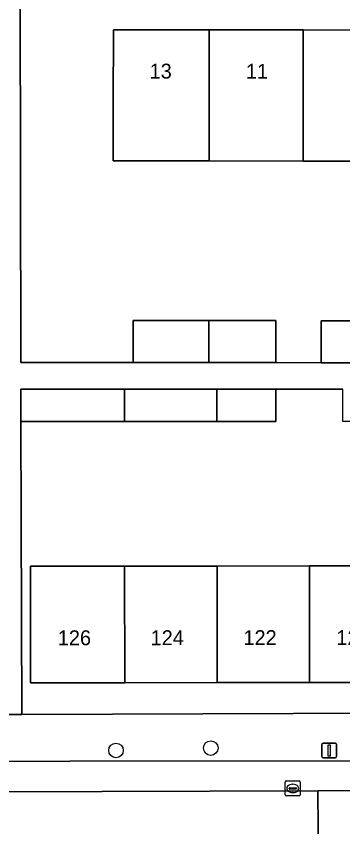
# Model space of a CAD drawing. Extents: x 160732 to 162107, y 387428 to 388479.
# Drawn here: x 161337.8 to 161359.8, y 388079.4 to 388133.8 of the extents above; entities that cross this region are included whole.
import ezdxf

# ---------------------------------------------------------------- set-up
doc = ezdxf.new("R2010")
doc.units = 0
for name, color, linetype in [('IMGEO_Boom', 7, 'Continuous'), ('IMGEO_Erf', 7, 'Continuous'), ('IMGEO_Kolk', 7, 'Continuous'), ('IMGEO_Lichtmast', 7, 'Continuous'), ('IMGEO_Pand', 7, 'Continuous'), ('IMGEO_Pand_nummerreeks', 7, 'Continuous'), ('IMGEO_Parkeervlak_open', 7, 'Continuous'), ('IMGEO_Rijbaan_lokaal_open', 7, 'Continuous'), ('IMGEO_Voetpad_open', 7, 'Continuous')]:
    doc.layers.add(name, color=color, linetype=linetype)

msp = doc.modelspace()

# ---------------------------------------------------------------- linework, layer by layer
at = {"layer": 'IMGEO_Boom'}
for centre in [(161350.912, 388084.636), (161344.546, 388084.476)]:
    msp.add_circle(centre, 0.489, dxfattribs=at)
at = {"layer": 'IMGEO_Erf'}
for points in [[(161386.202, 388135.464), (161364.137, 388135.422), (161338.101, 388135.372), (161338.148, 388110.533), (161345.7, 388110.533), (161345.7, 388113.348), (161350.783, 388113.348), (161355.291, 388113.348), (161355.291, 388110.533), (161358.339, 388110.516), (161358.339, 388113.331), (161363.422, 388113.331), (161367.93, 388113.331), (161367.93, 388110.516), (161370.977, 388110.499), (161370.977, 388113.314), (161376.06, 388113.314), (161380.568, 388113.314), (161380.568, 388110.499), (161383.787, 388110.499), (161383.822, 388113.314), (161388.776, 388113.253), (161388.833, 388124.015)], [(161388.833, 388124.015), (161383.834, 388124.022), (161382.394, 388124.024), (161376.075, 388124.032), (161369.756, 388124.041), (161363.437, 388124.049), (161357.118, 388124.058), (161350.798, 388124.066), (161344.358, 388124.075), (161344.363, 388127.881), (161344.37, 388132.88), (161350.81, 388132.871), (161357.13, 388132.863), (161363.449, 388132.854), (161369.768, 388132.846), (161376.087, 388132.837), (161382.406, 388132.829), (161388.614, 388132.82), (161388.529, 388133.614)], [(161388.707, 388106.181), (161384.817, 388106.24), (161384.855, 388108.699), (161379.898, 388108.741), (161379.898, 388106.571), (161376.155, 388106.571), (161372.198, 388106.571), (161372.198, 388108.741), (161367.698, 388108.741), (161367.698, 388106.571), (161363.741, 388106.571), (161359.784, 388106.571), (161359.784, 388108.741), (161355.284, 388108.741), (161355.284, 388106.571), (161351.327, 388106.571), (161345.12, 388106.571), (161338.148, 388106.571), (161338.221, 388086.886), (161386.887, 388087.066)], [(161388.705, 388089.069), (161382.38, 388089.063), (161376.173, 388089.057), (161369.966, 388089.051), (161363.759, 388089.045), (161357.552, 388089.038), (161351.345, 388089.032), (161345.138, 388089.026), (161338.81, 388089.02), (161338.806, 388094.02), (161338.803, 388096.846), (161345.13, 388096.852), (161351.337, 388096.858), (161357.544, 388096.864), (161363.751, 388096.87), (161369.958, 388096.877), (161376.165, 388096.883), (161382.372, 388096.889), (161383.699, 388096.89), (161388.698, 388096.895), (161388.707, 388106.181)]]:
    msp.add_lwpolyline(points, dxfattribs=at)
at = {"layer": 'IMGEO_Kolk'}
for p, q in [((161355.997, 388082.43), (161356.849, 388082.43)), ((161355.922, 388081.504), (161355.922, 388082.356)), ((161356.181, 388081.924), (161356.181, 388081.936)), ((161356.619, 388081.887), (161356.221, 388081.887)), ((161356.224, 388081.973), (161356.622, 388081.973)), ((161356.41, 388082.21), (161356.435, 388082.21)), ((161356.665, 388081.936), (161356.665, 388081.924)), ((161356.923, 388082.356), (161356.923, 388081.504)), ((161356.849, 388081.43), (161355.997, 388081.43)), ((161356.433, 388081.65), (161356.408, 388081.65))]:
    msp.add_line(p, q, dxfattribs=at)
for points in [[(161355.997, 388082.43), (161356.849, 388082.43)], [(161355.922, 388081.504), (161355.922, 388082.356)], [(161356.923, 388082.356), (161356.923, 388081.504)], [(161356.849, 388081.43), (161355.997, 388081.43)]]:
    msp.add_lwpolyline(points, dxfattribs=at)
for centre, radius, start, end in [((161355.999, 388082.354), 0.0765, 91.552, 178.448), ((161355.999, 388082.354), 0.0765, 91.552, 178.448), ((161356.847, 388082.354), 0.0765, 1.552, 88.448), ((161356.847, 388082.354), 0.0765, 1.552, 88.448), ((161356.221, 388081.933), 0.0403, 85.8775, 175.7526), ((161356.218, 388081.923), 0.0366, 178.938, 274.7102), ((161356.622, 388081.93), 0.043, 264.8664, 352.4533), ((161356.626, 388081.935), 0.0386, 1.7309, 96.639), ((161355.999, 388081.506), 0.0765, 181.552, 268.448), ((161355.999, 388081.506), 0.0765, 181.552, 268.448), ((161356.847, 388081.506), 0.0765, 271.552, 358.448), ((161356.847, 388081.506), 0.0765, 271.552, 358.448)]:
    msp.add_arc(centre, radius, start, end, dxfattribs=at)
for centre, major_axis, ratio, start_param, end_param in [((161356.409, 388081.93), (-0.387, 0.002), 0.722429, 4.712389, 7.853982), ((161356.434, 388081.93), (-0.39, 0.002), 0.717154, 1.570796, 4.712389)]:
    msp.add_ellipse(centre, major_axis=major_axis, ratio=ratio, start_param=start_param, end_param=end_param, dxfattribs=at)
at = {"layer": 'IMGEO_Lichtmast'}
for p, q in [((161358.375, 388084.077), (161358.375, 388084.877)), ((161358.375, 388084.877), (161358.375, 388084.077)), ((161358.475, 388084.977), (161359.265, 388084.977)), ((161359.265, 388084.977), (161358.475, 388084.977)), ((161359.365, 388084.877), (161359.365, 388084.077)), ((161359.365, 388084.077), (161359.365, 388084.877)), ((161359.265, 388083.977), (161358.475, 388083.977)), ((161358.475, 388083.977), (161359.265, 388083.977))]:
    msp.add_line(p, q, dxfattribs=at)
msp.add_lwpolyline([(161358.795, 388084.852), (161358.945, 388084.852), (161358.945, 388084.102), (161358.795, 388084.102), (161358.795, 388084.852)], dxfattribs=at)
for centre, start, end in [((161358.475, 388084.877), 90, 180), ((161358.475, 388084.877), 90, 180), ((161359.265, 388084.877), 0, 90), ((161359.265, 388084.877), 360, 90), ((161358.475, 388084.077), 180, 270), ((161358.475, 388084.077), 180, 270), ((161359.265, 388084.077), 270, 0), ((161359.265, 388084.077), 270, 0)]:
    msp.add_arc(centre, 0.1, start, end, dxfattribs=at)
at = {"layer": 'IMGEO_Pand'}
for points in [[(161350.81, 388132.871), (161344.37, 388132.88), (161344.363, 388127.881), (161344.358, 388124.075), (161350.798, 388124.066)], [(161357.13, 388132.863), (161350.81, 388132.871), (161350.798, 388124.066), (161357.118, 388124.058)], [(161363.449, 388132.854), (161357.13, 388132.863), (161357.118, 388124.058), (161363.437, 388124.049)], [(161345.7, 388113.348), (161345.7, 388110.533), (161350.78, 388110.533), (161350.783, 388113.348)], [(161355.291, 388110.533), (161355.291, 388113.348), (161350.783, 388113.348), (161350.78, 388110.533)], [(161358.339, 388113.331), (161358.339, 388110.516), (161363.419, 388110.516), (161363.422, 388113.331)], [(161345.12, 388106.571), (161345.118, 388108.741), (161338.148, 388108.741), (161338.148, 388106.571)], [(161351.327, 388106.571), (161351.325, 388108.741), (161345.118, 388108.741), (161345.12, 388106.571)], [(161355.284, 388108.741), (161351.325, 388108.741), (161351.327, 388106.571), (161355.284, 388106.571)], [(161345.13, 388096.852), (161338.803, 388096.846), (161338.806, 388094.02), (161338.81, 388089.02), (161345.138, 388089.026)], [(161351.337, 388096.858), (161345.13, 388096.852), (161345.138, 388089.026), (161351.345, 388089.032)], [(161351.345, 388089.032), (161357.552, 388089.038), (161357.544, 388096.864), (161351.337, 388096.858)], [(161357.552, 388089.038), (161363.759, 388089.045), (161363.751, 388096.87), (161357.544, 388096.864)]]:
    msp.add_lwpolyline(points, close=True, dxfattribs=at)
at = {"layer": 'IMGEO_Parkeervlak_open'}
for points in [[(161388.183, 388083.8), (161318.064, 388083.733)], [(161314.607, 388081.639), (161358.117, 388081.766), (161377.283, 388081.778), (161391.552, 388081.811)]]:
    msp.add_lwpolyline(points, dxfattribs=at)
at = {"layer": 'IMGEO_Rijbaan_lokaal_open'}
for points in [[(161358.117, 388081.766), (161314.607, 388081.639), (161312.395, 388081.874), (161311.369, 388082.19)], [(161313.124, 388076.635), (161313.209, 388076.636), (161335.916, 388076.749), (161358.162, 388076.742), (161358.117, 388081.766)], [(161376.325, 388076.779), (161377.332, 388076.799), (161377.283, 388081.778), (161358.117, 388081.766), (161358.162, 388076.742), (161359.156, 388076.734)]]:
    msp.add_lwpolyline(points, dxfattribs=at)
at = {"layer": 'IMGEO_Voetpad_open'}
for points in [[(161363.419, 388110.516), (161358.339, 388110.516), (161355.291, 388110.533), (161350.78, 388110.533), (161345.7, 388110.533), (161338.148, 388110.533), (161338.101, 388135.372)], [(161336.918, 388086.881), (161338.221, 388086.886), (161338.148, 388106.571), (161338.148, 388108.741), (161345.118, 388108.741), (161351.325, 388108.741), (161355.284, 388108.741), (161359.784, 388108.741)], [(161386.887, 388087.066), (161338.221, 388086.886), (161336.918, 388086.881), (161322.043, 388086.826), (161314.851, 388086.819)], [(161318.064, 388083.733), (161388.183, 388083.8)]]:
    msp.add_lwpolyline(points, dxfattribs=at)

# ---------------------------------------------------------------- texts
at = {"layer": 'IMGEO_Pand_nummerreeks'}
for s, rotation, p in [('13', 359.9227, (161346.807, 388129.597)), ('11', 359.9227, (161353.274, 388129.587)), ('126', 0.0563, (161340.639, 388091.541)), ('124', 0.0563, (161346.875, 388091.547)), ('122', 0.0563, (161353.11, 388091.553)), ('120', 0.0563, (161359.353, 388091.559))]:
    msp.add_text(s, height=1, rotation=rotation, dxfattribs=at).set_placement(p)

doc.saveas('drawing.dxf')
